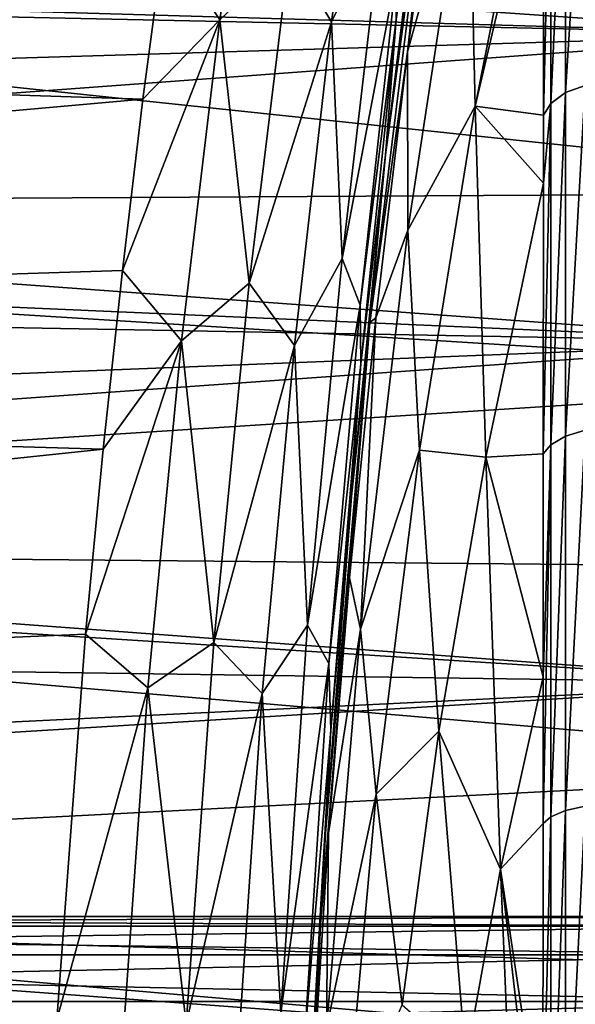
# Model space of a CAD drawing. Header units: millimetres. Extents: x -182 to 217, y -96 to 236.
# Tile 283 of 458: x 43.5 to 47.78, y 6.32 to 13.9. Entities that reach past the tile are written whole.
import ezdxf

# ---------------------------------------------------------------- set-up
doc = ezdxf.new("R2010")
doc.units = ezdxf.units.MM
doc.header["$LTSCALE"] = 52.148148
for name, color, linetype in [('705', 7, 'CONTINUOUS'), ('706', 7, 'CONTINUOUS'), ('711', 7, 'CONTINUOUS'), ('714', 7, 'CONTINUOUS'), ('725', 7, 'CONTINUOUS'), ('727', 7, 'CONTINUOUS'), ('744', 7, 'CONTINUOUS'), ('745', 7, 'CONTINUOUS'), ('746', 7, 'CONTINUOUS'), ('748', 7, 'CONTINUOUS'), ('765', 7, 'CONTINUOUS')]:
    doc.layers.add(name, color=color, linetype=linetype)

msp = doc.modelspace()

# ---------------------------------------------------------------- linework, layer by layer
at = {"layer": '705', "color": 7, "linetype": 'CONTINUOUS', "true_color": 0xaaaaaa}
for points in [[(30.3394, 12.4497, -18.7418), (29.4803, 14.8546, -16.8994), (51.1374, 12.5687, -18.6622), (30.3394, 12.4497, -18.7418)], [(51.1374, 12.5687, -18.6622), (29.4803, 14.8546, -16.8994), (51.1374, 13.9155, -17.6807), (51.1374, 12.5687, -18.6622)], [(51.1375, 11.153, -19.5413), (30.3394, 12.4497, -18.7418), (51.1374, 12.5687, -18.6622), (51.1375, 11.153, -19.5413)], [(31.0307, 9.8607, -20.2241), (30.3394, 12.4497, -18.7418), (51.1375, 11.153, -19.5413), (31.0307, 9.8607, -20.2241)], [(51.1377, 9.676, -20.3132), (31.0307, 9.8607, -20.2241), (51.1375, 11.153, -19.5413), (51.1377, 9.676, -20.3132)], [(31.5503, 7.1354, -21.3386), (31.0307, 9.8607, -20.2241), (51.138, 8.1458, -20.9737), (31.5503, 7.1354, -21.3386)], [(51.138, 8.1458, -20.9737), (31.0307, 9.8607, -20.2241), (51.1377, 9.676, -20.3132), (51.138, 8.1458, -20.9737)], [(51.1384, 6.571, -21.5191), (31.5503, 7.1354, -21.3386), (51.138, 8.1458, -20.9737), (51.1384, 6.571, -21.5191)], [(31.897, 4.3172, -22.0819), (31.5503, 7.1354, -21.3386), (51.1389, 4.96, -21.9465), (31.897, 4.3172, -22.0819)], [(51.1389, 4.96, -21.9465), (31.5503, 7.1354, -21.3386), (51.1384, 6.571, -21.5191), (51.1389, 4.96, -21.9465)]]:
    msp.add_3dface(points, dxfattribs=at)
at = {"layer": '706', "color": 7, "linetype": 'CONTINUOUS', "true_color": 0xaaaaaa}
for points in [[(44.6137, 14.5391, 17.1716), (21.6, 14.0283, 17.5914), (44.4487, 13.2861, 18.1585), (44.6137, 14.5391, 17.1716)], [(21.6, 14.0283, 17.5914), (21.6, 11.2497, 19.4857), (44.4487, 13.2861, 18.1585), (21.6, 14.0283, 17.5914)], [(44.4487, 13.2861, 18.1585), (21.6, 11.2497, 19.4857), (44.2903, 11.9683, 19.0528), (44.4487, 13.2861, 18.1585)], [(44.2903, 11.9683, 19.0528), (21.6, 11.2497, 19.4857), (44.142, 10.5934, 19.8502), (44.2903, 11.9683, 19.0528)], [(21.6, 11.2497, 19.4857), (21.6, 8.22, 20.9447), (44.142, 10.5934, 19.8502), (21.6, 11.2497, 19.4857)], [(44.142, 10.5934, 19.8502), (21.6, 8.22, 20.9447), (44.0069, 9.1694, 20.5468), (44.142, 10.5934, 19.8502)], [(44.0069, 9.1694, 20.5468), (21.6, 8.22, 20.9447), (43.787, 6.205, 21.6275), (44.0069, 9.1694, 20.5468)], [(21.6, 8.22, 20.9447), (21.6, 5.0066, 21.9359), (43.787, 6.205, 21.6275), (21.6, 8.22, 20.9447)]]:
    msp.add_3dface(points, dxfattribs=at)
at = {"layer": '711', "color": 7, "linetype": 'CONTINUOUS', "true_color": 0xaaaaaa}
for points in [[(49.6, 15.8451, 12.6363), (49.6, 13.785, 14.8566), (26.5983, 15.386, 14.0994), (49.6, 15.8451, 12.6363)], [(49.6, 13.785, -14.8566), (49.6, 15.8451, -12.6363), (28.611, 14.3967, -15.0352), (49.6, 13.785, -14.8566)], [(26.5983, 15.386, 14.0994), (49.6, 13.785, 14.8566), (26.5983, 14.2808, 15.2177), (26.5983, 15.386, 14.0994)], [(29.4197, 12.2975, -16.7694), (49.6, 13.785, -14.8566), (28.611, 14.3967, -15.0352), (29.4197, 12.2975, -16.7694)], [(26.5983, 14.2808, 15.2177), (49.6, 13.785, 14.8566), (26.5983, 13.0944, 16.2498), (26.5983, 14.2808, 15.2177)], [(49.6, 13.785, 14.8566), (49.6, 11.4168, 16.7451), (26.5983, 13.0944, 16.2498), (49.6, 13.785, 14.8566)], [(49.6, 11.4168, -16.7451), (49.6, 13.785, -14.8566), (29.4197, 12.2975, -16.7694), (49.6, 11.4168, -16.7451)], [(26.5983, 13.0944, 16.2498), (49.6, 11.4168, 16.7451), (26.5983, 11.8337, 17.1896), (26.5983, 13.0944, 16.2498)], [(30.0858, 10.0277, -18.1978), (49.6, 11.4168, -16.7451), (29.4197, 12.2975, -16.7694), (30.0858, 10.0277, -18.1978)], [(26.5983, 11.8337, 17.1896), (49.6, 11.4168, 16.7451), (26.5983, 10.5059, 18.0318), (26.5983, 11.8337, 17.1896)], [(49.6, 11.4168, 16.7451), (49.6, 8.7938, 18.2596), (26.5983, 10.5059, 18.0318), (49.6, 11.4168, 16.7451)], [(49.6, 8.7938, -18.2596), (49.6, 11.4168, -16.7451), (30.0858, 10.0277, -18.1978), (49.6, 8.7938, -18.2596)], [(26.5983, 10.5059, 18.0318), (49.6, 8.7938, 18.2596), (26.5983, 9.1183, 18.7717), (26.5983, 10.5059, 18.0318)], [(30.6055, 7.628, -19.3123), (49.6, 8.7938, -18.2596), (30.0858, 10.0277, -18.1978), (30.6055, 7.628, -19.3123)], [(26.5983, 9.1183, 18.7717), (49.6, 8.7938, 18.2596), (26.5983, 7.6791, 19.4049), (26.5983, 9.1183, 18.7717)], [(49.6, 8.7938, 18.2596), (49.6, 5.974, 19.3663), (26.5983, 7.6791, 19.4049), (49.6, 8.7938, 18.2596)], [(49.6, 5.974, -19.3663), (49.6, 8.7938, -18.2596), (30.6055, 7.628, -19.3123), (49.6, 5.974, -19.3663)], [(26.5983, 7.6791, 19.4049), (49.6, 5.974, 19.3663), (26.5983, 6.1963, 19.928), (26.5983, 7.6791, 19.4049)], [(30.9771, 5.135, -20.1092), (49.6, 5.974, -19.3663), (30.6055, 7.628, -19.3123), (30.9771, 5.135, -20.1092)]]:
    msp.add_3dface(points, dxfattribs=at)
at = {"layer": '714', "color": 7, "linetype": 'CONTINUOUS', "true_color": 0xaaaaaa}
for points in [[(49.6, 7, 4), (49.6, 7, -4), (32.6, 7, -4), (49.6, 7, 4)], [(32.6, 7, 4), (49.6, 7, 4), (32.6, 7, -4), (32.6, 7, 4)]]:
    msp.add_3dface(points, dxfattribs=at)
at = {"layer": '725', "color": 7, "linetype": 'CONTINUOUS', "true_color": 0xaaaaaa}
for points in [[(49.6, 6.9248, 4.6676), (49.6, 7, 4), (32.6, 6.9248, 4.6676), (49.6, 6.9248, 4.6676)], [(49.6, 7, 4), (32.6, 7, 4), (32.6, 6.9248, 4.6676), (49.6, 7, 4)], [(49.6, 6.7029, 5.3016), (49.6, 6.9248, 4.6676), (32.6, 6.7029, 5.3016), (49.6, 6.7029, 5.3016)], [(49.6, 6.9248, 4.6676), (32.6, 6.9248, 4.6676), (32.6, 6.7029, 5.3016), (49.6, 6.9248, 4.6676)], [(49.6, 6.3455, 5.8705), (49.6, 6.7029, 5.3016), (32.6, 6.3455, 5.8705), (49.6, 6.3455, 5.8705)], [(49.6, 6.7029, 5.3016), (32.6, 6.7029, 5.3016), (32.6, 6.3455, 5.8705), (49.6, 6.7029, 5.3016)], [(49.6, 5.8705, 6.3455), (49.6, 6.3455, 5.8705), (32.6, 5.8705, 6.3455), (49.6, 5.8705, 6.3455)], [(49.6, 6.3455, 5.8705), (32.6, 6.3455, 5.8705), (32.6, 5.8705, 6.3455), (49.6, 6.3455, 5.8705)]]:
    msp.add_3dface(points, dxfattribs=at)
at = {"layer": '727', "color": 7, "linetype": 'CONTINUOUS', "true_color": 0xaaaaaa}
for points in [[(49.6, 7, -4), (49.6, 6.9248, -4.6676), (32.6, 7, -4), (49.6, 7, -4)], [(32.6, 7, -4), (49.6, 6.9248, -4.6676), (32.6, 6.9248, -4.6676), (32.6, 7, -4)], [(49.6, 6.9248, -4.6676), (49.6, 6.7029, -5.3016), (32.6, 6.9248, -4.6676), (49.6, 6.9248, -4.6676)], [(49.6, 6.7029, -5.3016), (32.6, 6.7029, -5.3016), (32.6, 6.9248, -4.6676), (49.6, 6.7029, -5.3016)], [(49.6, 6.7029, -5.3016), (49.6, 6.3455, -5.8705), (32.6, 6.7029, -5.3016), (49.6, 6.7029, -5.3016)], [(49.6, 6.3455, -5.8705), (32.6, 6.3455, -5.8705), (32.6, 6.7029, -5.3016), (49.6, 6.3455, -5.8705)], [(49.6, 6.3455, -5.8705), (49.6, 5.8705, -6.3455), (32.6, 6.3455, -5.8705), (49.6, 6.3455, -5.8705)], [(49.6, 5.8705, -6.3455), (32.6, 5.8705, -6.3455), (32.6, 6.3455, -5.8705), (49.6, 5.8705, -6.3455)]]:
    msp.add_3dface(points, dxfattribs=at)
at = {"layer": '744', "color": 7, "linetype": 'CONTINUOUS', "true_color": 0xaaaaaa}
for points in [[(46.3158, 12.8587, 38.55), (46.6451, 15.5373, 39.3127), (46.3967, 13.8993, 20.0128), (46.3158, 12.8587, 38.55)], [(46.1241, 11.2491, 21.6651), (46.3158, 12.8587, 38.55), (46.3967, 13.8993, 20.0128), (46.1241, 11.2491, 21.6651)], [(46.0531, 10.2301, 37.9414), (46.3158, 12.8587, 38.55), (46.1241, 11.2491, 21.6651), (46.0531, 10.2301, 37.9414)], [(45.8955, 8.4318, 22.95), (46.0531, 10.2301, 37.9414), (46.1241, 11.2491, 21.6651), (45.8955, 8.4318, 22.95)], [(45.8527, 7.6395, 37.4772), (46.0531, 10.2301, 37.9414), (45.8955, 8.4318, 22.95), (45.8527, 7.6395, 37.4772)], [(45.7273, 5.5269, 23.8462), (45.8527, 7.6395, 37.4772), (45.8955, 8.4318, 22.95), (45.7273, 5.5269, 23.8462)], [(45.7116, 5.0775, 37.1505), (45.8527, 7.6395, 37.4772), (45.7273, 5.5269, 23.8462), (45.7116, 5.0775, 37.1505)]]:
    msp.add_3dface(points, dxfattribs=at)
at = {"layer": '745', "color": 7, "linetype": 'CONTINUOUS', "true_color": 0xaaaaaa}
for points in [[(46.766, 16.1966, 42.2939), (46.3158, 12.8587, 38.55), (46.1949, 11.569, 40.7825), (46.766, 16.1966, 42.2939)], [(46.766, 16.1966, 42.2939), (46.1949, 11.569, 40.7825), (46.4848, 13.6503, 44.1284), (46.766, 16.1966, 42.2939)], [(46.6451, 15.5373, 39.3127), (46.3158, 12.8587, 38.55), (46.766, 16.1966, 42.2939), (46.6451, 15.5373, 39.3127)], [(46.7782, 15.7514, 44.9917), (46.766, 16.1966, 42.2939), (46.4848, 13.6503, 44.1284), (46.7782, 15.7514, 44.9917)], [(46.4848, 13.6503, 44.1284), (46.1949, 11.569, 40.7825), (46.2395, 11.6047, 43.4064), (46.4848, 13.6503, 44.1284)], [(46.3158, 12.8587, 38.55), (46.0531, 10.2301, 37.9414), (46.1949, 11.569, 40.7825), (46.3158, 12.8587, 38.55)], [(46.2395, 11.6047, 43.4064), (46.1949, 11.569, 40.7825), (46.038, 9.604, 42.8134), (46.2395, 11.6047, 43.4064)], [(46.1949, 11.569, 40.7825), (45.8527, 7.6395, 37.4772), (45.8142, 6.9414, 39.775), (46.1949, 11.569, 40.7825)], [(46.1949, 11.569, 40.7825), (45.8142, 6.9414, 39.775), (46.038, 9.604, 42.8134), (46.1949, 11.569, 40.7825)], [(46.0531, 10.2301, 37.9414), (45.8527, 7.6395, 37.4772), (46.1949, 11.569, 40.7825), (46.0531, 10.2301, 37.9414)], [(46.038, 9.604, 42.8134), (45.8142, 6.9414, 39.775), (45.8772, 7.64, 42.3401), (46.038, 9.604, 42.8134)], [(45.8527, 7.6395, 37.4772), (45.7116, 5.0775, 37.1505), (45.8142, 6.9414, 39.775), (45.8527, 7.6395, 37.4772)], [(45.8772, 7.64, 42.3401), (45.8142, 6.9414, 39.775), (45.7546, 5.7049, 41.9792), (45.8772, 7.64, 42.3401)], [(45.8142, 6.9414, 39.775), (45.6278, 2.5342, 36.9564), (45.6238, 2.3138, 39.2712), (45.8142, 6.9414, 39.775)], [(45.8142, 6.9414, 39.775), (45.6238, 2.3138, 39.2712), (45.7546, 5.7049, 41.9792), (45.8142, 6.9414, 39.775)], [(45.7116, 5.0775, 37.1505), (45.6278, 2.5342, 36.9564), (45.8142, 6.9414, 39.775), (45.7116, 5.0775, 37.1505)]]:
    msp.add_3dface(points, dxfattribs=at)
at = {"layer": '746', "color": 7, "linetype": 'CONTINUOUS', "true_color": 0xaaaaaa}
for points in [[(47.5297, 15.8789, 54.8688), (46.9559, 15.3487, 49.3361), (47.0055, 13.2315, 52.8975), (47.5297, 15.8789, 54.8688)], [(47.5297, 15.8789, 54.8688), (47.0055, 13.2315, 52.8975), (47.5297, 15.4712, 55.3221), (47.5297, 15.8789, 54.8688)], [(46.7782, 15.7514, 44.9917), (46.4848, 13.6503, 44.1284), (46.9559, 15.3487, 49.3361), (46.7782, 15.7514, 44.9917)], [(47.5297, 15.4712, 55.3221), (47.0055, 13.2315, 52.8975), (47.5296, 13.1623, 57.4693), (47.5297, 15.4712, 55.3221)], [(46.9559, 15.3487, 49.3361), (46.4848, 13.6503, 44.1284), (46.4871, 12.2789, 47.7649), (46.9559, 15.3487, 49.3361)], [(46.9559, 15.3487, 49.3361), (46.4871, 12.2789, 47.7649), (47.0055, 13.2315, 52.8975), (46.9559, 15.3487, 49.3361)], [(46.4848, 13.6503, 44.1284), (46.2395, 11.6047, 43.4064), (46.4871, 12.2789, 47.7649), (46.4848, 13.6503, 44.1284)], [(47.0055, 13.2315, 52.8975), (46.4871, 12.2789, 47.7649), (46.5768, 10.5852, 51.2853), (47.0055, 13.2315, 52.8975)], [(47.0055, 13.2315, 52.8975), (46.5768, 10.5852, 51.2853), (47.087, 10.5311, 56.0347), (47.0055, 13.2315, 52.8975)], [(47.5296, 13.1623, 57.4693), (47.0055, 13.2315, 52.8975), (47.5295, 12.6397, 57.8739), (47.5296, 13.1623, 57.4693)], [(47.5295, 12.6397, 57.8739), (47.0055, 13.2315, 52.8975), (47.087, 10.5311, 56.0347), (47.5295, 12.6397, 57.8739)], [(47.5295, 12.6397, 57.8739), (47.087, 10.5311, 56.0347), (47.5292, 10.5583, 59.2493), (47.5295, 12.6397, 57.8739)], [(46.4871, 12.2789, 47.7649), (46.2395, 11.6047, 43.4064), (46.1225, 9.2092, 46.5429), (46.4871, 12.2789, 47.7649)], [(46.4871, 12.2789, 47.7649), (46.1225, 9.2092, 46.5429), (46.5768, 10.5852, 51.2853), (46.4871, 12.2789, 47.7649)], [(46.2395, 11.6047, 43.4064), (46.038, 9.604, 42.8134), (46.1225, 9.2092, 46.5429), (46.2395, 11.6047, 43.4064)], [(46.5768, 10.5852, 51.2853), (46.1225, 9.2092, 46.5429), (46.2433, 7.9389, 50.0314), (46.5768, 10.5852, 51.2853)], [(46.5768, 10.5852, 51.2853), (46.2433, 7.9389, 50.0314), (46.7254, 8.4248, 54.5318), (46.5768, 10.5852, 51.2853)], [(47.087, 10.5311, 56.0347), (46.5768, 10.5852, 51.2853), (46.7254, 8.4248, 54.5318), (47.087, 10.5311, 56.0347)], [(47.087, 10.5311, 56.0347), (46.7254, 8.4248, 54.5318), (47.2001, 7.3623, 58.6535), (47.087, 10.5311, 56.0347)], [(47.5292, 10.5583, 59.2493), (47.087, 10.5311, 56.0347), (47.5286, 8.8426, 60.1404), (47.5292, 10.5583, 59.2493)], [(47.5286, 8.8426, 60.1404), (47.087, 10.5311, 56.0347), (47.2001, 7.3623, 58.6535), (47.5286, 8.8426, 60.1404)], [(46.038, 9.604, 42.8134), (45.8772, 7.64, 42.3401), (46.1225, 9.2092, 46.5429), (46.038, 9.604, 42.8134)], [(46.1225, 9.2092, 46.5429), (45.8772, 7.64, 42.3401), (45.862, 6.1395, 45.6701), (46.1225, 9.2092, 46.5429)], [(46.1225, 9.2092, 46.5429), (45.862, 6.1395, 45.6701), (46.2433, 7.9389, 50.0314), (46.1225, 9.2092, 46.5429)], [(47.5286, 8.8426, 60.1404), (47.2001, 7.3623, 58.6535), (47.5281, 7.715, 60.6228), (47.5286, 8.8426, 60.1404)], [(46.7254, 8.4248, 54.5318), (46.2433, 7.9389, 50.0314), (46.4442, 6.3186, 53.363), (46.7254, 8.4248, 54.5318)], [(46.7254, 8.4248, 54.5318), (46.4442, 6.3186, 53.363), (46.9327, 5.8898, 57.443), (46.7254, 8.4248, 54.5318)], [(47.2001, 7.3623, 58.6535), (46.7254, 8.4248, 54.5318), (46.9327, 5.8898, 57.443), (47.2001, 7.3623, 58.6535)], [(46.2433, 7.9389, 50.0314), (45.862, 6.1395, 45.6701), (46.0052, 5.2926, 49.1358), (46.2433, 7.9389, 50.0314)], [(46.2433, 7.9389, 50.0314), (46.0052, 5.2926, 49.1358), (46.4442, 6.3186, 53.363), (46.2433, 7.9389, 50.0314)], [(47.5281, 7.715, 60.6228), (47.2001, 7.3623, 58.6535), (47.5268, 5.1934, 61.4374), (47.5281, 7.715, 60.6228)], [(45.8772, 7.64, 42.3401), (45.7546, 5.7049, 41.9792), (45.862, 6.1395, 45.6701), (45.8772, 7.64, 42.3401)], [(47.2001, 7.3623, 58.6535), (46.9327, 5.8898, 57.443), (47.3452, 3.8643, 60.6875), (47.2001, 7.3623, 58.6535)], [(47.5268, 5.1934, 61.4374), (47.2001, 7.3623, 58.6535), (47.5264, 4.5685, 61.5867), (47.5268, 5.1934, 61.4374)], [(47.5264, 4.5685, 61.5867), (47.2001, 7.3623, 58.6535), (47.3452, 3.8643, 60.6875), (47.5264, 4.5685, 61.5867)]]:
    msp.add_3dface(points, dxfattribs=at)
at = {"layer": '748', "color": 7, "linetype": 'CONTINUOUS', "true_color": 0xaaaaaa}
for points in [[(45.8999, 13.88, 18.4467), (46.2047, 16.1429, 16.5028), (45.5773, 14.4118, 17.6254), (45.8999, 13.88, 18.4467)], [(45.8999, 13.88, 18.4467), (46.2867, 14.6645, 18.3632), (46.2047, 16.1429, 16.5028), (45.8999, 13.88, 18.4467)], [(44.6137, 14.5391, 17.1716), (45.0399, 13.8947, 17.7831), (45.3526, 16.1196, 15.7942), (44.6137, 14.5391, 17.1716)], [(45.0399, 13.8947, 17.7831), (45.5773, 14.4118, 17.6254), (45.3526, 16.1196, 15.7942), (45.0399, 13.8947, 17.7831)], [(45.9819, 12.0593, 20.1699), (46.2867, 14.6645, 18.3632), (45.8999, 13.88, 18.4467), (45.9819, 12.0593, 20.1699)], [(45.9819, 12.0593, 20.1699), (46.4027, 14.2736, 19.273), (46.2867, 14.6645, 18.3632), (45.9819, 12.0593, 20.1699)], [(44.6137, 14.5391, 17.1716), (44.4487, 13.2861, 18.1585), (45.0399, 13.8947, 17.7831), (44.6137, 14.5391, 17.1716)], [(45.2665, 11.8696, 19.4284), (45.5773, 14.4118, 17.6254), (45.0399, 13.8947, 17.7831), (45.2665, 11.8696, 19.4284)], [(45.2665, 11.8696, 19.4284), (45.8999, 13.88, 18.4467), (45.5773, 14.4118, 17.6254), (45.2665, 11.8696, 19.4284)], [(46.1209, 11.7022, 20.9341), (46.4027, 14.2736, 19.273), (45.9819, 12.0593, 20.1699), (46.1209, 11.7022, 20.9341)], [(46.1209, 11.7022, 20.9341), (46.3967, 13.8993, 20.0128), (46.4027, 14.2736, 19.273), (46.1209, 11.7022, 20.9341)], [(44.4487, 13.2861, 18.1585), (44.2903, 11.9683, 19.0528), (45.0399, 13.8947, 17.7831), (44.4487, 13.2861, 18.1585)], [(44.2903, 11.9683, 19.0528), (44.744, 11.4268, 19.4609), (45.0399, 13.8947, 17.7831), (44.2903, 11.9683, 19.0528)], [(44.744, 11.4268, 19.4609), (45.2665, 11.8696, 19.4284), (45.0399, 13.8947, 17.7831), (44.744, 11.4268, 19.4609)], [(45.614, 11.3902, 20.0798), (45.8999, 13.88, 18.4467), (45.2665, 11.8696, 19.4284), (45.614, 11.3902, 20.0798)], [(45.614, 11.3902, 20.0798), (45.9819, 12.0593, 20.1699), (45.8999, 13.88, 18.4467), (45.614, 11.3902, 20.0798)], [(46.1241, 11.2491, 21.6651), (46.3967, 13.8993, 20.0128), (46.1209, 11.7022, 20.9341), (46.1241, 11.2491, 21.6651)], [(45.7157, 9.2405, 21.6069), (45.9819, 12.0593, 20.1699), (45.614, 11.3902, 20.0798), (45.7157, 9.2405, 21.6069)], [(45.7157, 9.2405, 21.6069), (46.1209, 11.7022, 20.9341), (45.9819, 12.0593, 20.1699), (45.7157, 9.2405, 21.6069)], [(44.2903, 11.9683, 19.0528), (44.142, 10.5934, 19.8502), (44.744, 11.4268, 19.4609), (44.2903, 11.9683, 19.0528)], [(44.9938, 9.1067, 20.8666), (45.2665, 11.8696, 19.4284), (44.744, 11.4268, 19.4609), (44.9938, 9.1067, 20.8666)], [(44.9938, 9.1067, 20.8666), (45.614, 11.3902, 20.0798), (45.2665, 11.8696, 19.4284), (44.9938, 9.1067, 20.8666)], [(45.878, 8.9462, 22.2517), (46.1209, 11.7022, 20.9341), (45.7157, 9.2405, 21.6069), (45.878, 8.9462, 22.2517)], [(45.878, 8.9462, 22.2517), (46.1241, 11.2491, 21.6651), (46.1209, 11.7022, 20.9341), (45.878, 8.9462, 22.2517)], [(44.142, 10.5934, 19.8502), (44.0069, 9.1694, 20.5468), (44.744, 11.4268, 19.4609), (44.142, 10.5934, 19.8502)], [(44.0069, 9.1694, 20.5468), (44.4864, 8.7577, 20.7991), (44.744, 11.4268, 19.4609), (44.0069, 9.1694, 20.5468)], [(44.4864, 8.7577, 20.7991), (44.9938, 9.1067, 20.8666), (44.744, 11.4268, 19.4609), (44.4864, 8.7577, 20.7991)], [(45.3668, 8.7143, 21.3773), (45.614, 11.3902, 20.0798), (44.9938, 9.1067, 20.8666), (45.3668, 8.7143, 21.3773)], [(45.3668, 8.7143, 21.3773), (45.7157, 9.2405, 21.6069), (45.614, 11.3902, 20.0798), (45.3668, 8.7143, 21.3773)], [(45.8955, 8.4318, 22.95), (46.1241, 11.2491, 21.6651), (45.878, 8.9462, 22.2517), (45.8955, 8.4318, 22.95)], [(45.5087, 6.2582, 22.6511), (45.7157, 9.2405, 21.6069), (45.3668, 8.7143, 21.3773), (45.5087, 6.2582, 22.6511)], [(45.5087, 6.2582, 22.6511), (45.878, 8.9462, 22.2517), (45.7157, 9.2405, 21.6069), (45.5087, 6.2582, 22.6511)], [(44.0069, 9.1694, 20.5468), (43.787, 6.205, 21.6275), (44.4864, 8.7577, 20.7991), (44.0069, 9.1694, 20.5468)], [(44.781, 6.1734, 21.9143), (44.9938, 9.1067, 20.8666), (44.4864, 8.7577, 20.7991), (44.781, 6.1734, 21.9143)], [(44.781, 6.1734, 21.9143), (45.3668, 8.7143, 21.3773), (44.9938, 9.1067, 20.8666), (44.781, 6.1734, 21.9143)], [(45.6908, 6.049, 23.2072), (45.878, 8.9462, 22.2517), (45.5087, 6.2582, 22.6511), (45.6908, 6.049, 23.2072)], [(45.6908, 6.049, 23.2072), (45.8955, 8.4318, 22.95), (45.878, 8.9462, 22.2517), (45.6908, 6.049, 23.2072)], [(43.787, 6.205, 21.6275), (44.2863, 5.9327, 21.7739), (44.4864, 8.7577, 20.7991), (43.787, 6.205, 21.6275)], [(44.2863, 5.9327, 21.7739), (44.781, 6.1734, 21.9143), (44.4864, 8.7577, 20.7991), (44.2863, 5.9327, 21.7739)], [(45.1758, 5.8956, 22.3196), (45.3668, 8.7143, 21.3773), (44.781, 6.1734, 21.9143), (45.1758, 5.8956, 22.3196)], [(45.1758, 5.8956, 22.3196), (45.5087, 6.2582, 22.6511), (45.3668, 8.7143, 21.3773), (45.1758, 5.8956, 22.3196)], [(45.7273, 5.5269, 23.8462), (45.8955, 8.4318, 22.95), (45.6908, 6.049, 23.2072), (45.7273, 5.5269, 23.8462)]]:
    msp.add_3dface(points, dxfattribs=at)
at = {"layer": '765', "color": 7, "linetype": 'CONTINUOUS', "true_color": 0xaaaaaa}
for points in [[(47.5882, 15.5805, 55.4462), (47.5882, 13.2521, 57.6083), (47.7, 15.6792, 55.5377), (47.5882, 15.5805, 55.4462)], [(47.7, 15.6792, 55.5377), (47.5882, 13.2521, 57.6083), (47.6999, 13.3359, 57.7134), (47.7, 15.6792, 55.5377)], [(47.7, 15.6792, 55.5377), (47.6999, 13.3359, 57.7134), (47.8512, 15.7436, 55.5974), (47.7, 15.6792, 55.5377)], [(47.8512, 15.7436, 55.5974), (47.6999, 13.3359, 57.7134), (47.8511, 13.3907, 57.782), (47.8512, 15.7436, 55.5974)], [(47.5297, 15.4712, 55.3221), (47.5296, 13.1623, 57.4693), (47.5882, 15.5805, 55.4462), (47.5297, 15.4712, 55.3221)], [(47.5882, 15.5805, 55.4462), (47.5296, 13.1623, 57.4693), (47.5882, 13.2521, 57.6083), (47.5882, 15.5805, 55.4462)], [(47.5882, 13.2521, 57.6083), (47.588, 10.6276, 59.3992), (47.6999, 13.3359, 57.7134), (47.5882, 13.2521, 57.6083)], [(47.6999, 13.3359, 57.7134), (47.588, 10.6276, 59.3992), (47.6999, 10.6948, 59.5156), (47.6999, 13.3359, 57.7134)], [(47.6999, 13.3359, 57.7134), (47.6999, 10.6948, 59.5156), (47.8511, 13.3907, 57.782), (47.6999, 13.3359, 57.7134)], [(47.8511, 13.3907, 57.782), (47.6999, 10.6948, 59.5156), (47.8513, 10.7385, 59.5914), (47.8511, 13.3907, 57.782)], [(47.5295, 12.6397, 57.8739), (47.5292, 10.5583, 59.2493), (47.5882, 13.2521, 57.6083), (47.5295, 12.6397, 57.8739)], [(47.5882, 13.2521, 57.6083), (47.5292, 10.5583, 59.2493), (47.588, 10.6276, 59.3992), (47.5882, 13.2521, 57.6083)], [(47.5296, 13.1623, 57.4693), (47.5295, 12.6397, 57.8739), (47.5882, 13.2521, 57.6083), (47.5296, 13.1623, 57.4693)], [(47.588, 10.6276, 59.3992), (47.5874, 7.7659, 60.7794), (47.6999, 10.6948, 59.5156), (47.588, 10.6276, 59.3992)], [(47.6999, 10.6948, 59.5156), (47.5874, 7.7659, 60.7794), (47.6998, 7.8148, 60.9041), (47.6999, 10.6948, 59.5156)], [(47.6999, 10.6948, 59.5156), (47.6998, 7.8148, 60.9041), (47.8513, 10.7385, 59.5914), (47.6999, 10.6948, 59.5156)], [(47.8513, 10.7385, 59.5914), (47.6998, 7.8148, 60.9041), (47.8514, 7.8465, 60.9852), (47.8513, 10.7385, 59.5914)], [(47.5286, 8.8426, 60.1404), (47.5281, 7.715, 60.6228), (47.588, 10.6276, 59.3992), (47.5286, 8.8426, 60.1404)], [(47.588, 10.6276, 59.3992), (47.5281, 7.715, 60.6228), (47.5874, 7.7659, 60.7794), (47.588, 10.6276, 59.3992)], [(47.5292, 10.5583, 59.2493), (47.5286, 8.8426, 60.1404), (47.588, 10.6276, 59.3992), (47.5292, 10.5583, 59.2493)], [(47.5874, 7.7659, 60.7794), (47.5866, 4.7305, 61.7182), (47.6998, 7.8148, 60.9041), (47.5874, 7.7659, 60.7794)], [(47.6998, 7.8148, 60.9041), (47.5866, 4.7305, 61.7182), (47.6996, 4.7601, 61.8483), (47.6998, 7.8148, 60.9041)], [(47.6998, 7.8148, 60.9041), (47.6996, 4.7601, 61.8483), (47.8514, 7.8465, 60.9852), (47.6998, 7.8148, 60.9041)], [(47.8514, 7.8465, 60.9852), (47.6996, 4.7601, 61.8483), (47.8516, 4.7793, 61.9326), (47.8514, 7.8465, 60.9852)], [(47.5281, 7.715, 60.6228), (47.5268, 5.1934, 61.4374), (47.5874, 7.7659, 60.7794), (47.5281, 7.715, 60.6228)], [(47.5874, 7.7659, 60.7794), (47.5268, 5.1934, 61.4374), (47.5866, 4.7305, 61.7182), (47.5874, 7.7659, 60.7794)]]:
    msp.add_3dface(points, dxfattribs=at)

doc.saveas('drawing.dxf')
